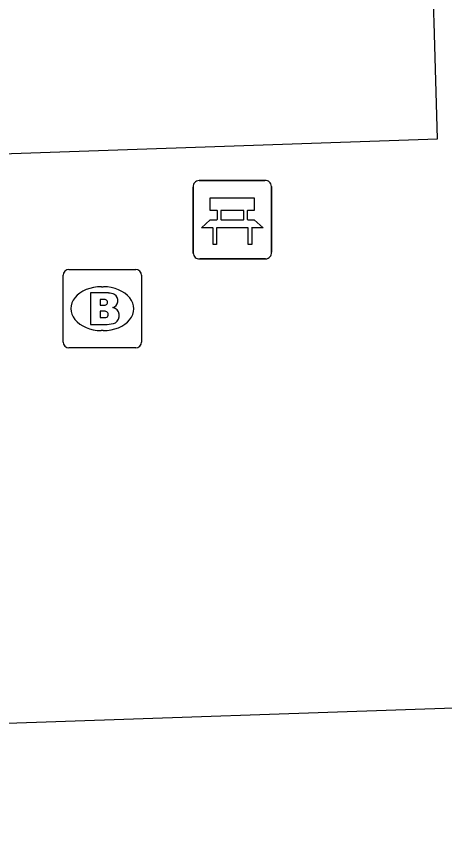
# Model space of a CAD drawing. Extents: x 160557 to 161245, y 385330 to 386505.
# Drawn here: x 160830.72 to 160836.18, y 386224.89 to 386235.34 of the extents above; entities that cross this region are included whole.
import ezdxf

# ---------------------------------------------------------------- set-up
doc = ezdxf.new("R2010")
doc.units = 0
for name, color, linetype in [('IMGEO_Bank', 7, 'Continuous'), ('IMGEO_Brandkraan', 7, 'Continuous'), ('IMGEO_Rijbaan_lokaal_open', 7, 'Continuous')]:
    doc.layers.add(name, color=color, linetype=linetype)

msp = doc.modelspace()

# ---------------------------------------------------------------- linework, layer by layer
at = {"layer": 'IMGEO_Bank'}
for p, q in [((160833.048, 386233.243), (160833.889, 386233.243)), ((160833.889, 386233.243), (160833.048, 386233.243)), ((160832.973, 386232.318), (160832.973, 386233.159)), ((160832.973, 386233.159), (160832.973, 386232.318)), ((160833.973, 386233.168), (160833.973, 386232.327)), ((160833.973, 386232.327), (160833.973, 386233.168)), ((160833.282, 386232.749), (160833.282, 386232.855)), ((160833.326, 386232.855), (160833.326, 386232.749)), ((160833.614, 386232.861), (160833.332, 386232.861)), ((160833.62, 386232.749), (160833.62, 386232.855)), ((160833.664, 386232.855), (160833.664, 386232.749)), ((160833.332, 386232.743), (160833.614, 386232.743)), ((160833.67, 386232.641), (160833.277, 386232.641)), ((160833.898, 386232.243), (160833.057, 386232.243)), ((160833.057, 386232.243), (160833.898, 386232.243))]:
    msp.add_line(p, q, dxfattribs=at)
for points in [[(160833.276, 386232.861), (160833.19, 386232.861), (160833.19, 386233.022), (160833.753, 386233.022), (160833.753, 386232.861), (160833.67, 386232.861)], [(160833.22, 386232.641), (160833.078, 386232.641), (160833.19, 386232.743), (160833.276, 386232.743)], [(160833.67, 386232.743), (160833.753, 386232.743), (160833.865, 386232.641), (160833.726, 386232.641)], [(160833.27, 386232.634), (160833.27, 386232.427), (160833.227, 386232.427), (160833.227, 386232.634)], [(160833.72, 386232.634), (160833.72, 386232.427), (160833.676, 386232.427), (160833.676, 386232.634)]]:
    msp.add_lwpolyline(points, dxfattribs=at)
for centre, radius, start, end in [((160833.051, 386233.165), 0.0779, 92.4484, 184.2845), ((160833.051, 386233.165), 0.0779, 92.4484, 184.2845), ((160833.895, 386233.165), 0.0779, 2.4484, 94.2845), ((160833.895, 386233.165), 0.0779, 2.4484, 94.2845), ((160833.275, 386232.854), 0.00671, 2.8957, 87.1043), ((160833.332, 386232.854), 0.00671, 92.8957, 177.1043), ((160833.614, 386232.854), 0.00671, 2.8957, 87.1043), ((160833.671, 386232.854), 0.00671, 92.8957, 177.1043), ((160833.275, 386232.75), 0.00671, 272.8957, 357.1043), ((160833.332, 386232.75), 0.00671, 182.8957, 267.1043), ((160833.614, 386232.75), 0.00671, 272.8957, 357.1043), ((160833.671, 386232.75), 0.00671, 182.8957, 267.1043), ((160833.22, 386232.634), 0.00671, 2.8957, 87.1043), ((160833.277, 386232.634), 0.00671, 92.8957, 177.1043), ((160833.669, 386232.634), 0.00671, 2.8957, 87.1043), ((160833.726, 386232.634), 0.00671, 92.8957, 177.1043), ((160833.051, 386232.321), 0.0779, 182.4484, 274.2845), ((160833.051, 386232.321), 0.0779, 182.4484, 274.2845), ((160833.895, 386232.321), 0.0779, 272.4484, 4.2845), ((160833.895, 386232.321), 0.0779, 272.4484, 4.2845)]:
    msp.add_arc(centre, radius, start, end, dxfattribs=at)
at = {"layer": 'IMGEO_Brandkraan'}
for p, q in [((160831.388, 386232.108), (160832.24, 386232.108)), ((160831.313, 386231.182), (160831.313, 386232.034)), ((160832.314, 386232.034), (160832.314, 386231.182)), ((160831.801, 386231.888), (160831.826, 386231.888)), ((160831.824, 386231.328), (160831.799, 386231.328)), ((160832.24, 386231.108), (160831.388, 386231.108))]:
    msp.add_line(p, q, dxfattribs=at)
for points in [[(160831.388, 386232.108), (160832.24, 386232.108)], [(160831.313, 386231.182), (160831.313, 386232.034)], [(160832.314, 386232.034), (160832.314, 386231.182)], [(160831.661, 386231.808), (160831.661, 386231.408), (160831.874, 386231.408)], [(160831.892, 386231.808), (160831.661, 386231.808)], [(160831.84, 386231.727), (160831.786, 386231.727), (160831.786, 386231.651)], [(160831.786, 386231.651), (160831.839, 386231.651)], [(160831.848, 386231.575), (160831.786, 386231.575), (160831.786, 386231.494)], [(160831.786, 386231.494), (160831.848, 386231.494)], [(160832.24, 386231.108), (160831.388, 386231.108)]]:
    msp.add_lwpolyline(points, dxfattribs=at)
for centre, radius, start, end in [((160831.39, 386232.032), 0.0765, 91.552, 178.448), ((160831.39, 386232.032), 0.0765, 91.552, 178.448), ((160832.238, 386232.032), 0.0765, 1.552, 88.448), ((160832.238, 386232.032), 0.0765, 1.552, 88.448), ((160831.896, 386231.663), 0.145, 59.4692, 91.5367), ((160831.921, 386231.71), 0.0922, 285.5137, 58.1501), ((160831.841, 386231.689), 0.0379, 267.8285, 90.9355), ((160831.849, 386231.534), 0.0404, 269.8759, 90.5077), ((160831.926, 386231.518), 0.105, 301.3115, 78.989), ((160831.88, 386231.659), 0.251, 268.6676, 293.5347), ((160831.39, 386231.184), 0.0765, 181.552, 268.448), ((160831.39, 386231.184), 0.0765, 181.552, 268.448), ((160832.238, 386231.184), 0.0765, 271.552, 358.448), ((160832.238, 386231.184), 0.0765, 271.552, 358.448)]:
    msp.add_arc(centre, radius, start, end, dxfattribs=at)
for centre, major_axis, ratio, start_param, end_param in [((160831.8, 386231.608), (-0.387, 0.002), 0.722429, 4.712389, 7.853982), ((160831.825, 386231.608), (-0.39, 0.002), 0.717154, 1.570796, 4.712389)]:
    msp.add_ellipse(centre, major_axis=major_axis, ratio=ratio, start_param=start_param, end_param=end_param, dxfattribs=at)
at = {"layer": 'IMGEO_Rijbaan_lokaal_open'}
for points in [[(160773.601, 386232.427), (160773.55, 386232.945), (160773.585, 386232.947), (160772.723, 386259.502), (160779.18, 386259.756), (160779.996, 386233.226), (160780.051, 386231.849), (160793.688, 386232.317), (160806.667, 386232.763), (160836.092, 386233.774), (160836.049, 386235.257), (160834.783, 386270.735)], [(160994.757, 386229.105), (160994.636, 386232.088), (160931.697, 386229.873), (160841.631, 386226.697), (160798.324, 386225.21), (160798.412, 386222.183)]]:
    msp.add_lwpolyline(points, dxfattribs=at)

doc.saveas('drawing.dxf')
